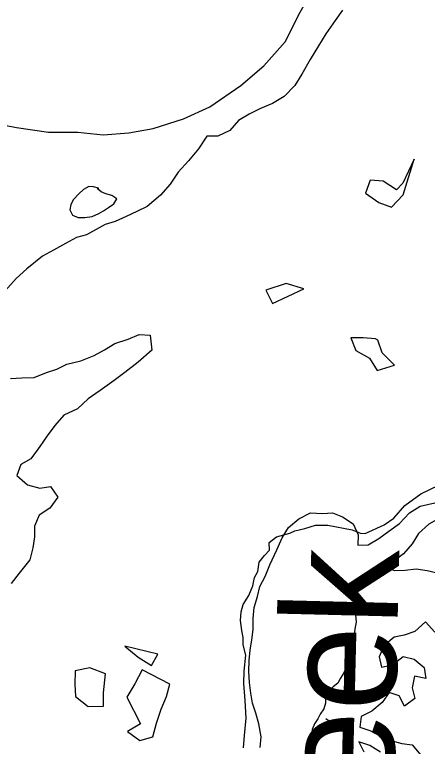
# Model space of a CAD drawing. Extents: x 1588073 to 2013523, y 1090242 to 1357120.
# Drawn here: x 1829378 to 1831179, y 1252083 to 1255279 of the extents above; entities that cross this region are included whole.
import ezdxf

# ---------------------------------------------------------------- set-up
doc = ezdxf.new("R2010")
doc.units = 0
for name, color, linetype in [('GM_X_County', 7, 'Continuous'), ('GM_X_Major_Lake', 7, 'Continuous'), ('GM_X_Minor_River', 7, 'Continuous'), ('GM_X_Minor_River_Text', 7, 'Continuous'), ('GM_X_Township', 7, 'Continuous')]:
    doc.layers.add(name, color=color, linetype=linetype)

msp = doc.modelspace()

# ---------------------------------------------------------------- linework, layer by layer
at = {"layer": 'GM_X_County'}
msp.add_lwpolyline([(1830377.1, 1252076.9), (1830381.4, 1252131.1), (1830387.9, 1252207.1), (1830383.6, 1252284), (1830378.1, 1252357.8), (1830379.2, 1252412), (1830386.8, 1252481.4), (1830374.9, 1252526.9), (1830374.9, 1252558.4), (1830369.5, 1252589.8), (1830364, 1252633.2), (1830366.2, 1252671.2), (1830376, 1252702.6), (1830399.8, 1252741.6), (1830417.2, 1252785), (1830424.8, 1252820.8), (1830438.9, 1252846.8), (1830445.4, 1252888), (1830468.1, 1252916.2), (1830490.9, 1252940.1), (1830488.7, 1252973.7), (1830520.2, 1252998.6), (1830578.7, 1253013.8), (1830600.4, 1253024.7), (1830644.9, 1253034.4), (1830690.4, 1253049.6), (1830744.6, 1253049.6), (1830850.9, 1253029), (1830887.8, 1253013.8), (1830908.4, 1253012.7), (1830990.8, 1253050.7), (1831033.1, 1253080), (1831080.8, 1253135.3), (1831151.3, 1253186.2), (1831229.4, 1253224.2)], dxfattribs=at)
at = {"layer": 'GM_X_Major_Lake'}
for points in [[(1829653.7, 1254765.9), (1829764, 1254753.8), (1829876.4, 1254761.9), (1829982.7, 1254782), (1830115.1, 1254824.2), (1830229.4, 1254876.4), (1830365.8, 1254968.8), (1830466.1, 1255055.1), (1830558.3, 1255159.6), (1830624.5, 1255290.1), (1830684.7, 1255398.5), (1830750.9, 1255529), (1830799, 1255655.5), (1830839.1, 1255757.9), (1830869.2, 1255864.3), (1830891.2, 1255974.8), (1830915.3, 1256099.2), (1830959.4, 1256199.6), (1831069.7, 1256221.8), (1831174, 1256229.8), (1831292.3, 1256219.8), (1831345.1, 1256186.2)], [(1830809.4, 1255298.9), (1830777, 1255253), (1830736.5, 1255195.1), (1830704.1, 1255143.2), (1830667.6, 1255083.3), (1830631, 1255019.4), (1830600.6, 1254969.5), (1830554.2, 1254921.7), (1830503.9, 1254890), (1830451.6, 1254868.4), (1830401.4, 1254844.8), (1830355.1, 1254817), (1830316.7, 1254773.2), (1830264.5, 1254747.6), (1830216.4, 1254748), (1830179.9, 1254692.1), (1830137.5, 1254640.3), (1830091.1, 1254590.5), (1830056.6, 1254538.6), (1830014.2, 1254490.8), (1829955.8, 1254441.1), (1829911.5, 1254419.4), (1829865.3, 1254397.7), (1829817.1, 1254376), (1829772.9, 1254362.4), (1829692.4, 1254316.9), (1829648.3, 1254305.2), (1829600, 1254279.5), (1829547.7, 1254249.9), (1829499.5, 1254224.2), (1829430.9, 1254168.6), (1829384.6, 1254126.8), (1829336.1, 1254073)], [(1828521.1, 1254949.4), (1828576.4, 1254944.3), (1828676.7, 1254962.4), (1828811.1, 1254878.1), (1828931.5, 1254854.1), (1829065.9, 1254826), (1829166.2, 1254811.9), (1829280.6, 1254805.9), (1829386.9, 1254785.9), (1829525.3, 1254765.8), (1829653.7, 1254765.9)], [(1831044, 1254513.5), (1830986.2, 1254550.9), (1830930.1, 1254555.4), (1830909.7, 1254499.3), (1830967.5, 1254458.7), (1831023.4, 1254438.2), (1831073.9, 1254492), (1831121.4, 1254648.2)], [(1831121.4, 1254648.2), (1831071.8, 1254543.1), (1831044, 1254513.5)], [(1830562.6, 1254105), (1830473.9, 1254075.6), (1830503.5, 1254017.1), (1830640.8, 1254081.6)], [(1830640.8, 1254081.6), (1830562.6, 1254105)], [(1829359.3, 1253689.5), (1829409.4, 1253693.1), (1829463.5, 1253694.7), (1829517.8, 1253716.3), (1829562, 1253730), (1829606.2, 1253751.7), (1829666.4, 1253767.2), (1829724.7, 1253790.8), (1829770.9, 1253814.5), (1829815.2, 1253842.3), (1829873.4, 1253861.8), (1829921.6, 1253881.5), (1829969.7, 1253879.1), (1829977.2, 1253812.8), (1829916.7, 1253761.1), (1829858.3, 1253715.5), (1829812, 1253681.7)], [(1830953.1, 1253862.8), (1830899.1, 1253867.3), (1830845, 1253867.8), (1830866.6, 1253811.4), (1830926.5, 1253778.8), (1830960.1, 1253724.3), (1831036.4, 1253747.8), (1830982.7, 1253802.4), (1830963, 1253857)], [(1830963, 1253857), (1830953.1, 1253862.8)], [(1829812, 1253681.7), (1829751.6, 1253638.1), (1829699.2, 1253600.4), (1829652.8, 1253556.6), (1829592.5, 1253529.1), (1829554.2, 1253485.2), (1829519.8, 1253439.3), (1829487.4, 1253393.5), (1829448.9, 1253339.6), (1829404.7, 1253313.9), (1829388.3, 1253265.9), (1829434.1, 1253225.3), (1829488, 1253210.8), (1829534.2, 1253218.5), (1829565.9, 1253172.1), (1829531.5, 1253124.2), (1829485.2, 1253092.5), (1829464.8, 1253044.5), (1829464.5, 1252998.3), (1829458.1, 1252950.2), (1829443.7, 1252898.2), (1829397.2, 1252840.4), (1829362.8, 1252794.5)], [(1830449.3, 1252079), (1830453.7, 1252125.1), (1830444.1, 1252181.4), (1830430.4, 1252227.7), (1830416.7, 1252271.9), (1830409, 1252316.1), (1830403.3, 1252362.3), (1830399.7, 1252410.5), (1830402, 1252458.7), (1830406.3, 1252502.8), (1830412.7, 1252548.9), (1830419, 1252593), (1830419.4, 1252641.2), (1830423.7, 1252689.3), (1830438.1, 1252737.3), (1830448.4, 1252781.4), (1830470.8, 1252825.4), (1830491.2, 1252875.4), (1830521.7, 1252941.3), (1830546.1, 1252993.3), (1830572.5, 1253039.2), (1830618.8, 1253077), (1830669.1, 1253102.6), (1830721.2, 1253100.2), (1830765.3, 1253103.8), (1830809.2, 1253085.4), (1830855.1, 1253054.9), (1830876.7, 1253006.6), (1830876.4, 1252962.4), (1830920.5, 1252964.1), (1830966.8, 1252991.8), (1831011.1, 1253023.5), (1831057.4, 1253057.3), (1831101.8, 1253103), (1831148.1, 1253132.8), (1831326.8, 1253172.4)], [(1830002.6, 1252486.5), (1829859.6, 1252521.4), (1829917.3, 1252472.8), (1829975.2, 1252436.2)], [(1829975.2, 1252436.2), (1830002.6, 1252486.5)], [(1829706.7, 1252426.4), (1829642.5, 1252412.9), (1829640.1, 1252354.7), (1829643.7, 1252300.5), (1829699.4, 1252257.9), (1829765.6, 1252259.3), (1829766, 1252317.5), (1829774.5, 1252400.6)], [(1829774.5, 1252400.6), (1829706.7, 1252426.4)], [(1829934.5, 1252417.7), (1829902.5, 1252356.5), (1829868, 1252298.6), (1829927.2, 1252181.7), (1829870.9, 1252148.1), (1829924.7, 1252109.5), (1829980.9, 1252125.1), (1829997.4, 1252185.1), (1830017.9, 1252245.2), (1830040.3, 1252301.2), (1830054.7, 1252355.2)], [(1830054.7, 1252355.2), (1829934.5, 1252417.7)]]:
    msp.add_lwpolyline(points, dxfattribs=at)
at = {"layer": 'GM_X_Minor_River'}
for points in [[(1829744, 1254519.1), (1829744, 1254521.1), (1829722, 1254527.3), (1829702, 1254527.5), (1829677.9, 1254515.7), (1829657.7, 1254495.8), (1829635.5, 1254471.9), (1829623.3, 1254449.9), (1829619.1, 1254425.8), (1829631, 1254403.7), (1829654.9, 1254393.4), (1829685, 1254393.2), (1829717.1, 1254396.9), (1829745.2, 1254410.8), (1829765.3, 1254422.6), (1829787.5, 1254436.5), (1829811.6, 1254452.3), (1829823.8, 1254474.3), (1829801.9, 1254488.5), (1829775.9, 1254496.8), (1829755.9, 1254505), (1829738.1, 1254519.8)], [(1831339.2, 1253111.2), (1831231.8, 1253079.9), (1831185.6, 1253054.2), (1831141.2, 1253012.4), (1831112.8, 1252968.5), (1831074.5, 1252924.7), (1831030.1, 1252890.9), (1830985.9, 1252873.2), (1831033.9, 1252850.8), (1831081.9, 1252852.4), (1831130.1, 1252858), (1831178.1, 1252851.6), (1831222.1, 1252841.2), (1831266.1, 1252834.8), (1831324.6, 1252782.6)], [(1830949.7, 1252847.4), (1830991.9, 1252877), (1830907.4, 1252809.7), (1830883.1, 1252783.8), (1830872.9, 1252759.8), (1830864.8, 1252737.8), (1830862.6, 1252717.7), (1830862.3, 1252677.6), (1830866.2, 1252657.5), (1830867.9, 1252625.4), (1830863.8, 1252603.3), (1830861.6, 1252583.3), (1830857.5, 1252561.2), (1830855.3, 1252539.2), (1830851.1, 1252517.1), (1830842.8, 1252477.1), (1830836.6, 1252453.1), (1830826.5, 1252431.1), (1830814.3, 1252405.1), (1830800.1, 1252381.1), (1830787.9, 1252359.1), (1830767.7, 1252343.3), (1830747.6, 1252323.3), (1830735.4, 1252297.4), (1830735.2, 1252271.3), (1830727, 1252247.3), (1830710.8, 1252223.3), (1830700.6, 1252203.3), (1830686.4, 1252181.4), (1830676.2, 1252157.4), (1830674.1, 1252131.3), (1830673.9, 1252109.2), (1830677.7, 1252087.1), (1830679.6, 1252065)], [(1831212.2, 1252582.4), (1831170.4, 1252626.9), (1831124.1, 1252585.1), (1831077.9, 1252569.4), (1831033.7, 1252559.8), (1830989.4, 1252522), (1830969, 1252474), (1830978.7, 1252429.8), (1831026.8, 1252439.4), (1831073.2, 1252475.2), (1831121.2, 1252464.7), (1831165, 1252428.2), (1831172.6, 1252380), (1831122.6, 1252390.4), (1831112.2, 1252338.4), (1831123.9, 1252292.1), (1831079.6, 1252258.4), (1831055.9, 1252304.7), (1831011.9, 1252319.1), (1830981.6, 1252275.2), (1830937.2, 1252237.5), (1830891, 1252213.8), (1830884.6, 1252167.7), (1830928.6, 1252153.3), (1830972.5, 1252128.8), (1831020.4, 1252108.3), (1831068.4, 1252095.9), (1831112.4, 1252089.5), (1831150.2, 1252045.1)], [(1830736.7, 1252205), (1830756.6, 1252190.8), (1830776.6, 1252182.6), (1830800.6, 1252174.4), (1830824.6, 1252172.2), (1830844.6, 1252176.1)], [(1830974, 1252058.6), (1830928.1, 1252087.1), (1830880.2, 1252103.5), (1830901.9, 1252059.2)]]:
    msp.add_lwpolyline(points, dxfattribs=at)
at = {"layer": 'GM_X_Township'}
msp.add_lwpolyline([(1830377.1, 1252076.9), (1830381.4, 1252131.1), (1830387.9, 1252207.1), (1830383.6, 1252284), (1830378.1, 1252357.8), (1830379.2, 1252412), (1830386.8, 1252481.4), (1830374.9, 1252526.9), (1830374.9, 1252558.4), (1830369.5, 1252589.8), (1830364, 1252633.2), (1830366.2, 1252671.2), (1830376, 1252702.6), (1830399.8, 1252741.6), (1830417.2, 1252785), (1830424.8, 1252820.8), (1830438.9, 1252846.8), (1830445.4, 1252888), (1830468.1, 1252916.2), (1830490.9, 1252940.1), (1830488.7, 1252973.7), (1830520.2, 1252998.6), (1830578.7, 1253013.8), (1830600.4, 1253024.7), (1830644.9, 1253034.4), (1830690.4, 1253049.6), (1830744.6, 1253049.6), (1830850.9, 1253029), (1830887.8, 1253013.8), (1830908.4, 1253012.7), (1830990.8, 1253050.7), (1831033.1, 1253080), (1831080.8, 1253135.3), (1831151.3, 1253186.2), (1831229.4, 1253224.2)], dxfattribs=at)

# ---------------------------------------------------------------- texts
at = {"layer": 'GM_X_Minor_River_Text'}
msp.add_text('Creek', height=500.37, rotation=88.5832, dxfattribs=at).set_placement((1831012.9, 1251155.3))

doc.saveas('drawing.dxf')
